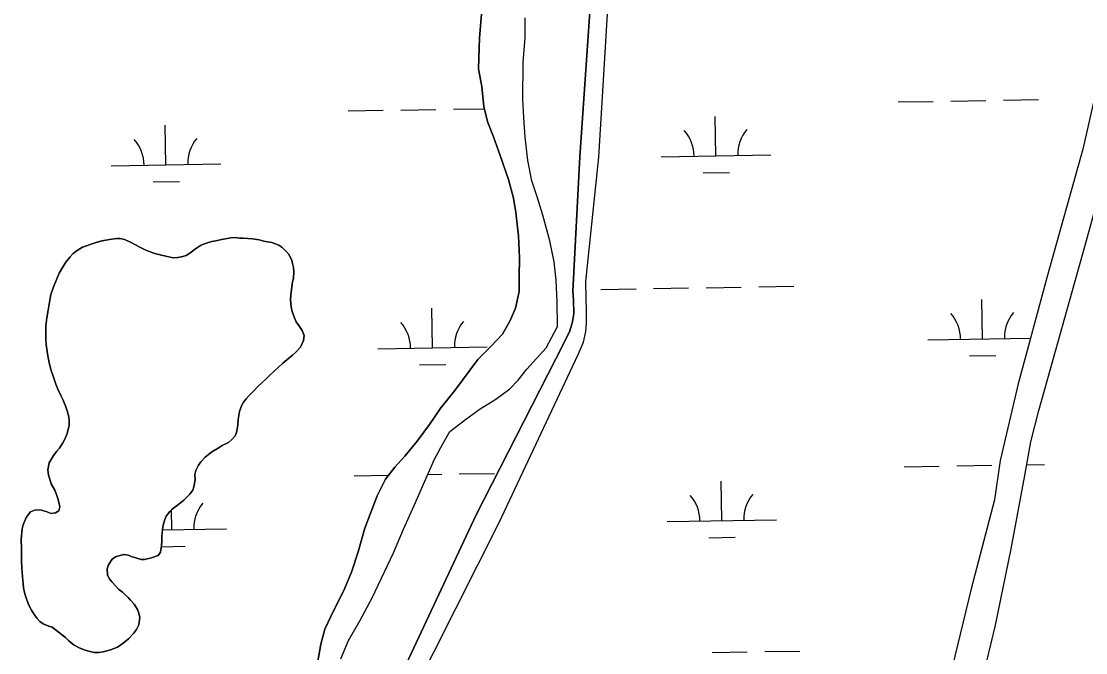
# Model space of a CAD drawing. Extents: x 3855477 to 3893699, y 299188 to 325115.
# Drawn here: x 3867662 to 3868633, y 317210 to 317786 of the extents above; entities that cross this region are included whole.
import ezdxf

# ---------------------------------------------------------------- set-up
doc = ezdxf.new("R2010")
doc.units = 0
doc.layers.add('V-TOPO-SHOR', color=7, linetype='Continuous')
doc.layers.add('V-WETL-SWMP', color=7, linetype='Continuous')

msp = doc.modelspace()

# ---------------------------------------------------------------- linework, layer by layer
at = {"layer": 'V-TOPO-SHOR'}
for p, q in [((3868171.19, 317661.9), (3868187.2, 317891.62)), ((3868076.64, 317335.5), (3868156.66, 317492.04))]:
    msp.add_line(p, q, dxfattribs=at)
for points in [[(3867881.38, 316753.26), (3867864.51, 316787.75), (3867860.94, 316804.3), (3867858.93, 316818.11), (3867858.31, 316827.73), (3867858.14, 316838.65), (3867858.78, 316844.67), (3867859.69, 316849.4), (3867860.74, 316853.99), (3867867.91, 316867.41), (3867905.57, 316940.39), (3867962.21, 317057.84), (3868018.52, 317171.84), (3868097.82, 317328.68), (3868169.76, 317481.71), (3868174.61, 317493.15), (3868176.73, 317502.89), (3868177.24, 317510.5), (3868177.35, 317521.7), (3868177.04, 317532.76), (3868176.91, 317548.26), (3868188.7, 317661.72), (3868202.39, 317888.01)], [(3867931.5, 317198.63), (3867934.87, 317217.63), (3867938.71, 317231.33), (3867946.81, 317248.69), (3867955.99, 317266.57), (3867963.03, 317283.42), (3867969.04, 317301.86), (3867975.08, 317323.47), (3867986.48, 317352.96), (3867994.04, 317368.21), (3868002.61, 317379.22), (3868011.7, 317389.17), (3868022.95, 317402.8), (3868034.2, 317418.01), (3868044.4, 317433.24), (3868057.25, 317448.97), (3868078.17, 317477.3), (3868089.92, 317488.81), (3868100.61, 317500.33), (3868107.61, 317512.94), (3868112.48, 317523.99), (3868115.81, 317539.29), (3868115.95, 317552.5), (3868116.12, 317569.95), (3868115.28, 317590.04), (3868112.85, 317611.21), (3868110.87, 317624.45), (3868106.29, 317641.41), (3868098.59, 317663.17), (3868092.42, 317680.15), (3868087.27, 317693.42), (3868083.72, 317707.73), (3868081.79, 317726.25), (3868078.78, 317742.14), (3868079.61, 317770.68), (3868083.19, 317810.29)], [(3867953.23, 317204.22), (3867960.27, 317221.07), (3867970.5, 317238.93), (3867981.82, 317259.96), (3868001.27, 317301), (3868010.48, 317322.58), (3868020.23, 317344.15), (3868029.97, 317366.25), (3868038.63, 317386.25), (3868046.18, 317400.45), (3868052.64, 317411.48), (3868068.09, 317423.48), (3868080.34, 317432.34), (3868094.71, 317441.18), (3868107.49, 317450.56), (3868114.97, 317458.41), (3868123.01, 317468.38), (3868140.65, 317487.75), (3868150.9, 317507.21), (3868150.6, 317529.94), (3868149.75, 317549.51), (3868147.81, 317566.45), (3868143.77, 317585.52), (3868137.67, 317608.84), (3868132.55, 317624.76), (3868127.42, 317640.14), (3868123.92, 317658.68), (3868121.49, 317679.85), (3868120.09, 317697.84), (3868119.2, 317714.23), (3868119.55, 317748.06), (3868121.37, 317770.78), (3868121.56, 317788.75)], [(3868656.28, 317784.23), (3868630.21, 317668.94), (3868597.85, 317552.88), (3868571.39, 317455.05), (3868554.87, 317385.05), (3868549.55, 317349.37), (3868528.39, 317268.14), (3868493.29, 317124.1), (3868456.17, 316994.99), (3868429.07, 316891.98), (3868420.36, 316864.85), (3868415.94, 316856.56), (3868412.57, 316853.85), (3868408.81, 316853.06), (3868396.64, 316853.96), (3868330.26, 316864.56)], [(3868338.77, 316396.44), (3868364.6, 316492.85), (3868388.05, 316581.58), (3868411.42, 316672.94), (3868427.96, 316746.69), (3868430.72, 316764.12), (3868433.9, 316783.68), (3868437.75, 316812.37), (3868440.43, 316832.14), (3868446.69, 316857.56), (3868468.39, 316928.74), (3868484.9, 316982), (3868504.18, 317055.43), (3868530.83, 317152.86), (3868550.48, 317235.11), (3868564.77, 317304.62), (3868577.2, 317371.4), (3868582.9, 317402.21), (3868590, 317430.87), (3868600.3, 317467.53), (3868632.13, 317580.34), (3868655.35, 317665.01)], [(3868156.66, 317492.04), (3868162.09, 317503.47), (3868164.61, 317511.63), (3868165.7, 317519.23), (3868165.39, 317531.44), (3868164.9, 317539.63), (3868171.19, 317661.9)], [(3867689.73, 317233.07), (3867686.72, 317234.21), (3867681.66, 317236.17), (3867678.67, 317238.27), (3867676.15, 317240.99), (3867673.49, 317244.83), (3867670.99, 317248.67), (3867669.28, 317252.18), (3867667.88, 317254.89), (3867666.03, 317260), (3867664.95, 317263.66), (3867663.74, 317268.91), (3867663.3, 317272.89), (3867662.73, 317279.09), (3867662.46, 317283.38), (3867662.18, 317287.03), (3867661.93, 317293.55), (3867661.81, 317298.15), (3867661.72, 317304.67), (3867661.65, 317313.24), (3867662.04, 317319.43), (3867662.39, 317322.76), (3867663.22, 317326.57), (3867665.99, 317333.05), (3867670.17, 317338.41), (3867674.64, 317340.27), (3867679.72, 317339.9), (3867684.31, 317338.58), (3867688.9, 317336.94), (3867692.87, 317337.38), (3867695.91, 317339.41), (3867696.9, 317342.9), (3867695.99, 317347.19), (3867695.07, 317350.38), (3867694.15, 317353.24), (3867692.29, 317358.03), (3867689.02, 317363.94), (3867687.32, 317369.04), (3867686.4, 317371.91), (3867685.81, 317376.52), (3867687.15, 317383.02), (3867691.19, 317389.8), (3867694.09, 317393.74), (3867696.5, 317396.42), (3867699.56, 317401.15), (3867701.51, 317404.47), (3867703.62, 317409.68), (3867705.29, 317417.45), (3867705.33, 317421.42), (3867704.89, 317424.92), (3867703.52, 317430.49), (3867702.29, 317434.16), (3867699.81, 317440.06), (3867697.94, 317443.73), (3867695.15, 317450.11), (3867693.29, 317454.73), (3867690.82, 317461.91), (3867688.97, 317467.16), (3867687.14, 317474.33), (3867685.47, 317482.29), (3867684.29, 317490.88), (3867684.03, 317495.8), (3867683.94, 317502.95), (3867684.15, 317507.87), (3867685.02, 317515.17), (3867686.21, 317522.3), (3867687.06, 317527.69), (3867688.73, 317536.57), (3867690.7, 317542.58), (3867693.96, 317550.81), (3867696.24, 317555.87), (3867699.96, 317562.18), (3867702.38, 317565.97), (3867706.4, 317570.85), (3867709.13, 317573.84), (3867712.49, 317576.5), (3867717.61, 317579.79), (3867721.27, 317581.02), (3867726.37, 317582.87), (3867729.88, 317583.95), (3867735.3, 317585.48), (3867738.8, 317586.08), (3867744.04, 317586.98), (3867748.81, 317587.56), (3867751.83, 317587.69), (3867755.79, 317586.7), (3867761.33, 317584.26), (3867765.91, 317581.67), (3867769.22, 317579.89), (3867775.23, 317576.97), (3867781.56, 317574.52), (3867784.56, 317573.69), (3867788.52, 317572.54), (3867794.7, 317571.05), (3867800.25, 317570.04), (3867804.54, 317570.15), (3867809.16, 317571.22), (3867812.02, 317572.14), (3867816.34, 317574.79), (3867819.7, 317577.46), (3867825.14, 317581.21)], [(3867825.14, 317581.21), (3867828.01, 317582.46), (3867832.47, 317584), (3867835.66, 317584.76), (3867839.16, 317585.52), (3867844.41, 317586.73), (3867847.91, 317587.33), (3867853, 317588.23), (3867856.18, 317588.36), (3867860.94, 317587.99), (3867864.12, 317587.8), (3867868.4, 317587.6), (3867872.53, 317587.24), (3867878.55, 317586.38), (3867882.99, 317585.22), (3867886.31, 317584.55), (3867890.12, 317583.88), (3867896.6, 317581.43), (3867899.29, 317579.81), (3867902.43, 317576.76), (3867905.42, 317573.56), (3867908.37, 317567.81), (3867909.14, 317564.78), (3867910.06, 317561.28), (3867910.33, 317557.31), (3867909.95, 317550.96), (3867909.12, 317547.95), (3867908.1, 317541.13), (3867907.57, 317535.9), (3867907.21, 317531.93), (3867907.94, 317525.41), (3867908.84, 317520.96), (3867910.85, 317515.22), (3867912.56, 317511.71), (3867915.37, 317507.23), (3867917.88, 317503.55), (3867919.89, 317499.08), (3867919.05, 317494.49), (3867916.29, 317488.48), (3867912.44, 317484.23), (3867909.23, 317481.25), (3867903.94, 317477.02), (3867900.42, 317474.03), (3867895.61, 317469.79), (3867892.56, 317466.81), (3867888.23, 317462.73), (3867885.35, 317460.06), (3867880.85, 317455.81), (3867877.81, 317452.83), (3867873.47, 317448.27), (3867869.3, 317444.18), (3867866.73, 317441.35), (3867864.48, 317438.2), (3867862.7, 317435.04), (3867860.9, 317429.98), (3867859.39, 317422.53), (3867859.18, 317417.29), (3867858, 317410.79), (3867856.7, 317407.79), (3867853.32, 317404.01), (3867850.6, 317401.65), (3867845.01, 317398.7), (3867841.18, 317396.51), (3867835.58, 317393.08), (3867832.38, 317390.73), (3867829.34, 317388.06), (3867825.48, 317383.97), (3867823.23, 317380.97), (3867820.95, 317375.92), (3867820.12, 317372.43), (3867820.23, 317367.51), (3867819.21, 317361.01), (3867818.07, 317358.16), (3867815.49, 317354.53), (3867813.4, 317352.33), (3867809.88, 317348.87), (3867806.99, 317346.52), (3867804.11, 317344.33), (3867799.47, 317340.88), (3867797.06, 317338.52), (3867793.85, 317334.43), (3867792.54, 317331.42), (3867791.06, 317326.2), (3867790.39, 317322.24), (3867790, 317316.05), (3867789.96, 317311.92), (3867789.59, 317307.32), (3867788.74, 317301.45), (3867786.65, 317298.61), (3867780.59, 317296.29), (3867774.22, 317294.77), (3867770.89, 317294.96), (3867766.29, 317296.28), (3867762.02, 317297.76), (3867759.17, 317298.74), (3867754.9, 317299.58), (3867747.56, 317297.27), (3867744.68, 317295.07), (3867741.14, 317290.03), (3867740.15, 317286.23), (3867740.41, 317280.99)], [(3867856.62, 316761.13), (3867838.97, 316818.03), (3867838.64, 316827.65), (3867839.29, 316834.82), (3867840.96, 316843.42), (3867843.49, 316852.01), (3867845.11, 316856.01), (3867884.64, 316943.34), (3867943.96, 317056.73), (3868001.47, 317175.32), (3868076.64, 317335.5)], [(3867740.41, 317280.99), (3867741.96, 317277.63), (3867744.15, 317274.43), (3867747.92, 317270.43), (3867750.44, 317267.86), (3867753.9, 317264.96), (3867756.1, 317262.88), (3867759.25, 317260.15), (3867761.29, 317257.9), (3867764.75, 317254.21), (3867767.56, 317249.42), (3867768.79, 317246.07), (3867769.7, 317241.93), (3867769, 317235.43), (3867766.89, 317231.16), (3867764.15, 317227.38), (3867759.5, 317222.5), (3867754.69, 317218.58), (3867749.41, 317214.98), (3867743.2, 317212.51), (3867736.35, 317210.67), (3867732.53, 317210.08), (3867728.24, 317209.96), (3867723.17, 317211.29), (3867720, 317212.11), (3867714.47, 317214.23), (3867709.89, 317216.66), (3867707.21, 317218.91), (3867704.85, 317221.16), (3867702.02, 317223.73), (3867699.34, 317225.83), (3867689.73, 317233.07)]]:
    msp.add_lwpolyline(points, dxfattribs=at)
at = {"layer": 'V-WETL-SWMP'}
for p, q in [((3868509.74, 317712.9), (3868541.74, 317713.42)), ((3868557.73, 317713.68), (3868589.73, 317714.2)), ((3867959.91, 317703.94), (3867991.9, 317704.46)), ((3868007.9, 317704.72), (3868039.89, 317705.24)), ((3868055.89, 317705.5), (3868084.15, 317705.96)), ((3868461.75, 317712.12), (3868493.74, 317712.64)), ((3868295.46, 317662.97), (3868294.88, 317698.97)), ((3867793.62, 317654.79), (3867793.03, 317690.79)), ((3867743.63, 317653.98), (3867843.61, 317655.61)), ((3868245.47, 317662.16), (3868345.45, 317663.78)), ((3868283.71, 317647.35), (3868307.71, 317647.74)), ((3867781.87, 317639.17), (3867805.87, 317639.56)), ((3868190.59, 317541.17), (3868222.58, 317541.7)), ((3868238.58, 317541.96), (3868270.58, 317542.48)), ((3868286.57, 317542.74), (3868318.57, 317543.26)), ((3868334.57, 317543.52), (3868366.56, 317544.04)), ((3868538.68, 317496.1), (3868538.1, 317532.09)), ((3868036.84, 317487.92), (3868036.26, 317523.92)), ((3868488.69, 317495.28), (3868582.69, 317496.81)), ((3867986.85, 317487.11), (3868086.84, 317488.74)), ((3868526.94, 317480.47), (3868550.93, 317480.86)), ((3868025.1, 317472.3), (3868049.09, 317472.69)), ((3868467.17, 317379.48), (3868499.16, 317380.01)), ((3868515.16, 317380.27), (3868547.16, 317380.79)), ((3868579.03, 317381.31), (3868595.15, 317381.57)), ((3867965.32, 317371.31), (3867996.85, 317371.82)), ((3868032.63, 317372.41), (3868045.31, 317372.61)), ((3868061.31, 317372.87), (3868093.31, 317373.39)), ((3868300.88, 317330.34), (3868300.29, 317366.33)), ((3867799.04, 317322.16), (3867798.75, 317340.17)), ((3868250.89, 317329.53), (3868350.87, 317331.15)), ((3867790.37, 317322.02), (3867849.03, 317322.98)), ((3867789.49, 317306.58), (3867811.29, 317306.93)), ((3868289.13, 317314.72), (3868313.13, 317315.11)), ((3868291.99, 317210.11), (3868323.99, 317210.63)), ((3868339.99, 317210.89), (3868371.98, 317211.41))]:
    msp.add_line(p, q, dxfattribs=at)
for points in [[(3868187.2, 317891.62), (3868171.19, 317661.9), (3868164.9, 317539.63), (3868165.39, 317531.44), (3868165.7, 317519.23), (3868164.61, 317511.63), (3868162.09, 317503.47), (3868156.66, 317492.04), (3868076.64, 317335.5), (3868001.47, 317175.32), (3867943.96, 317056.73), (3867884.64, 316943.34), (3867845.11, 316856.01), (3867843.49, 316852.01), (3867840.96, 316843.42), (3867839.29, 316834.82), (3867838.64, 316827.65), (3867838.97, 316818.03), (3867856.62, 316761.13)], [(3867881.38, 316753.26), (3867864.51, 316787.75), (3867860.94, 316804.3), (3867858.93, 316818.11), (3867858.31, 316827.73), (3867858.14, 316838.65), (3867858.78, 316844.67), (3867859.69, 316849.4), (3867860.74, 316853.99), (3867867.91, 316867.41), (3867905.57, 316940.39), (3867962.21, 317057.84), (3868018.52, 317171.84), (3868097.82, 317328.67), (3868169.76, 317481.71), (3868174.62, 317493.15), (3868176.73, 317502.89), (3868177.23, 317510.5), (3868177.35, 317521.7), (3868177.03, 317532.76), (3868176.91, 317548.26), (3868188.7, 317661.72), (3868202.38, 317888.01)], [(3868083.19, 317810.29), (3868079.61, 317770.68), (3868078.79, 317742.14), (3868081.79, 317726.25), (3868083.72, 317707.73), (3868087.27, 317693.42), (3868092.42, 317680.15), (3868098.59, 317663.17), (3868106.29, 317641.41), (3868110.87, 317624.45), (3868112.85, 317611.21), (3868115.28, 317590.04), (3868116.13, 317569.95), (3868115.95, 317552.5), (3868115.81, 317539.29), (3868112.48, 317523.99), (3868107.61, 317512.94), (3868100.6, 317500.33), (3868089.91, 317488.81), (3868078.17, 317477.3), (3868057.25, 317448.97), (3868044.41, 317433.24), (3868034.2, 317418.01), (3868022.95, 317402.8), (3868011.7, 317389.17), (3868002.61, 317379.22), (3867994.04, 317368.21), (3867986.48, 317352.96), (3867975.08, 317323.47), (3867969.04, 317301.86), (3867963.03, 317283.42), (3867955.99, 317266.57), (3867946.81, 317248.69), (3867938.71, 317231.33), (3867934.86, 317217.63), (3867931.5, 317198.63)], [(3867960.27, 317221.07), (3867970.5, 317238.93), (3867981.82, 317259.96), (3868001.28, 317301), (3868010.49, 317322.58), (3868020.23, 317344.15), (3868029.97, 317366.25), (3868038.63, 317386.25), (3868046.18, 317400.45), (3868052.64, 317411.48), (3868068.09, 317423.48), (3868080.34, 317432.34), (3868094.71, 317441.18), (3868107.49, 317450.56), (3868114.97, 317458.41), (3868123.01, 317468.38), (3868140.65, 317487.75), (3868150.9, 317507.21), (3868150.6, 317529.94), (3868149.75, 317549.51), (3868147.81, 317566.45), (3868143.78, 317585.52), (3868137.67, 317608.84), (3868132.55, 317624.76), (3868127.42, 317640.14), (3868123.92, 317658.68), (3868121.49, 317679.85), (3868120.09, 317697.84), (3868119.2, 317714.23), (3868119.55, 317748.06), (3868121.37, 317770.78), (3868121.56, 317788.75)], [(3868656.28, 317784.23), (3868630.21, 317668.94), (3868597.85, 317552.88), (3868571.39, 317455.05), (3868554.87, 317385.05), (3868549.55, 317349.37), (3868528.39, 317268.14), (3868493.29, 317124.1)], [(3868427.96, 316746.69), (3868430.72, 316764.12), (3868433.9, 316783.68), (3868437.75, 316812.37), (3868440.43, 316832.14), (3868446.69, 316857.56), (3868468.39, 316928.74), (3868484.9, 316982), (3868504.18, 317055.43), (3868530.83, 317152.86), (3868550.48, 317235.11), (3868564.77, 317304.62), (3868577.2, 317371.4), (3868582.9, 317402.21), (3868590, 317430.87), (3868600.3, 317467.53), (3868632.13, 317580.34), (3868655.35, 317665.01)], [(3867816.34, 317574.79), (3867812.02, 317572.14), (3867809.15, 317571.22), (3867804.54, 317570.15), (3867800.25, 317570.04), (3867794.7, 317571.05), (3867788.52, 317572.54), (3867784.56, 317573.69), (3867781.56, 317574.52), (3867775.23, 317576.97), (3867769.22, 317579.89), (3867765.91, 317581.67), (3867761.33, 317584.26), (3867755.79, 317586.7), (3867751.83, 317587.69), (3867748.81, 317587.56), (3867744.04, 317586.98), (3867738.79, 317586.08), (3867735.29, 317585.48), (3867729.88, 317583.95), (3867726.38, 317582.87), (3867721.27, 317581.02), (3867717.61, 317579.79), (3867712.49, 317576.5), (3867709.13, 317573.84), (3867706.4, 317570.85), (3867702.38, 317565.97), (3867699.96, 317562.18), (3867696.24, 317555.87), (3867693.96, 317550.81), (3867690.7, 317542.58), (3867688.73, 317536.57), (3867687.06, 317527.69), (3867686.21, 317522.3), (3867685.02, 317515.17), (3867684.15, 317507.87), (3867683.94, 317502.95), (3867684.03, 317495.8), (3867684.29, 317490.88), (3867685.47, 317482.29), (3867687.14, 317474.33), (3867688.97, 317467.17), (3867690.82, 317461.91), (3867693.29, 317454.73), (3867695.15, 317450.11), (3867697.94, 317443.73), (3867699.81, 317440.06), (3867702.29, 317434.16), (3867703.52, 317430.49), (3867704.89, 317424.92), (3867705.33, 317421.42), (3867705.29, 317417.45), (3867703.62, 317409.68), (3867701.5, 317404.47), (3867699.56, 317401.15), (3867696.5, 317396.42), (3867694.09, 317393.74), (3867691.19, 317389.8), (3867687.15, 317383.02), (3867685.81, 317376.52), (3867686.4, 317371.91), (3867687.32, 317369.04), (3867689.02, 317363.94), (3867692.29, 317358.03), (3867694.15, 317353.24), (3867695.07, 317350.38), (3867695.99, 317347.19), (3867696.9, 317342.89), (3867695.91, 317339.41), (3867692.87, 317337.38), (3867688.9, 317336.94), (3867684.31, 317338.58), (3867679.72, 317339.9), (3867674.64, 317340.27), (3867670.17, 317338.41), (3867665.99, 317333.05), (3867663.22, 317326.57), (3867662.39, 317322.76), (3867662.04, 317319.43), (3867661.65, 317313.24), (3867661.72, 317304.67), (3867661.82, 317298.15), (3867661.93, 317293.55), (3867662.18, 317287.03), (3867662.46, 317283.38), (3867662.73, 317279.09), (3867663.3, 317272.89), (3867663.74, 317268.91), (3867664.95, 317263.66), (3867666.03, 317260), (3867667.88, 317254.9), (3867669.28, 317252.18), (3867670.99, 317248.67), (3867673.49, 317244.83), (3867676.15, 317240.99), (3867678.67, 317238.27), (3867681.66, 317236.17), (3867686.72, 317234.21), (3867689.73, 317233.07), (3867699.34, 317225.83), (3867702.02, 317223.73)], [(3867907.21, 317531.93), (3867907.57, 317535.9), (3867908.1, 317541.13), (3867909.12, 317547.95), (3867909.95, 317550.96), (3867910.33, 317557.31), (3867910.06, 317561.28), (3867909.14, 317564.78), (3867908.38, 317567.81), (3867905.42, 317573.56), (3867902.43, 317576.76), (3867899.29, 317579.81), (3867896.6, 317581.43), (3867890.12, 317583.88), (3867886.31, 317584.55), (3867882.99, 317585.22), (3867878.55, 317586.38), (3867872.53, 317587.24), (3867868.4, 317587.6), (3867864.12, 317587.8), (3867860.94, 317587.99), (3867856.18, 317588.36), (3867853, 317588.23), (3867847.91, 317587.33), (3867844.41, 317586.73), (3867839.16, 317585.52), (3867835.66, 317584.76), (3867832.47, 317584), (3867828.01, 317582.46), (3867825.14, 317581.22), (3867819.7, 317577.46), (3867816.34, 317574.79)], [(3867702.02, 317223.73), (3867704.85, 317221.16), (3867707.21, 317218.91), (3867709.89, 317216.66), (3867714.47, 317214.23), (3867720, 317212.11), (3867723.17, 317211.29), (3867728.24, 317209.96), (3867732.53, 317210.08), (3867736.35, 317210.67), (3867743.2, 317212.51), (3867749.42, 317214.98), (3867754.69, 317218.58), (3867759.5, 317222.5), (3867764.15, 317227.38), (3867766.89, 317231.16), (3867769, 317235.43), (3867769.7, 317241.93), (3867768.79, 317246.07), (3867767.56, 317249.42), (3867764.75, 317254.21), (3867761.29, 317257.9), (3867759.25, 317260.15), (3867756.1, 317262.88), (3867753.9, 317264.96), (3867750.44, 317267.86), (3867747.92, 317270.43), (3867744.15, 317274.43), (3867741.96, 317277.63), (3867740.41, 317280.98), (3867740.15, 317286.23), (3867741.14, 317290.03), (3867744.68, 317295.08), (3867747.56, 317297.27), (3867754.89, 317299.58), (3867759.17, 317298.74), (3867762.02, 317297.75), (3867766.29, 317296.28), (3867770.89, 317294.96), (3867774.22, 317294.77), (3867780.59, 317296.29), (3867786.65, 317298.61), (3867788.74, 317301.45), (3867789.59, 317307.32), (3867789.96, 317311.92), (3867790, 317316.05), (3867790.38, 317322.24), (3867791.06, 317326.2), (3867792.54, 317331.42), (3867793.85, 317334.43), (3867797.06, 317338.52), (3867799.47, 317340.88), (3867804.11, 317344.33), (3867806.99, 317346.52), (3867809.88, 317348.87), (3867813.4, 317352.33), (3867815.49, 317354.53), (3867818.07, 317358.16), (3867819.21, 317361.01), (3867820.23, 317367.51), (3867820.12, 317372.43), (3867820.95, 317375.92), (3867823.23, 317380.97), (3867825.48, 317383.97), (3867829.34, 317388.06), (3867832.38, 317390.73), (3867835.58, 317393.08), (3867841.18, 317396.51), (3867845.01, 317398.7), (3867850.6, 317401.66), (3867853.32, 317404.01), (3867856.7, 317407.79), (3867858, 317410.79), (3867859.18, 317417.29), (3867859.39, 317422.53), (3867860.9, 317429.98), (3867862.7, 317435.04), (3867864.48, 317438.2), (3867866.73, 317441.35), (3867869.3, 317444.18), (3867873.47, 317448.27), (3867877.81, 317452.83), (3867880.86, 317455.81), (3867885.35, 317460.06), (3867888.23, 317462.73), (3867892.56, 317466.81), (3867895.61, 317469.8), (3867900.42, 317474.04), (3867903.94, 317477.02), (3867909.23, 317481.25), (3867912.44, 317484.23), (3867916.29, 317488.48), (3867919.05, 317494.49), (3867919.89, 317499.08), (3867917.88, 317503.55), (3867915.37, 317507.23), (3867912.56, 317511.71), (3867910.85, 317515.22), (3867908.84, 317520.96), (3867907.94, 317525.41), (3867907.21, 317531.93)], [(3867953.23, 317204.22), (3867960.27, 317221.07)]]:
    msp.add_lwpolyline(points, dxfattribs=at)
for centre, start, end in [((3868240.22, 317662.55), 0.16154, 41.7052), ((3868350.69, 317664.35), 140.16154, 181.7052), ((3867738.38, 317654.37), 0.16154, 41.7052), ((3867848.85, 317656.17), 140.16154, 181.7052), ((3868593.91, 317497.47), 140.16154, 181.7052), ((3867981.6, 317487.5), 0.16154, 41.7052), ((3868092.07, 317489.3), 140.16154, 181.7052), ((3868483.44, 317495.67), 0.16154, 41.7052), ((3868356.11, 317331.71), 140.16154, 181.7052), ((3867854.27, 317323.54), 140.16154, 181.7052), ((3868245.64, 317329.91), 0.16154, 41.7052)]:
    msp.add_arc(centre, 35.25, start, end, dxfattribs=at)

doc.saveas('drawing.dxf')
